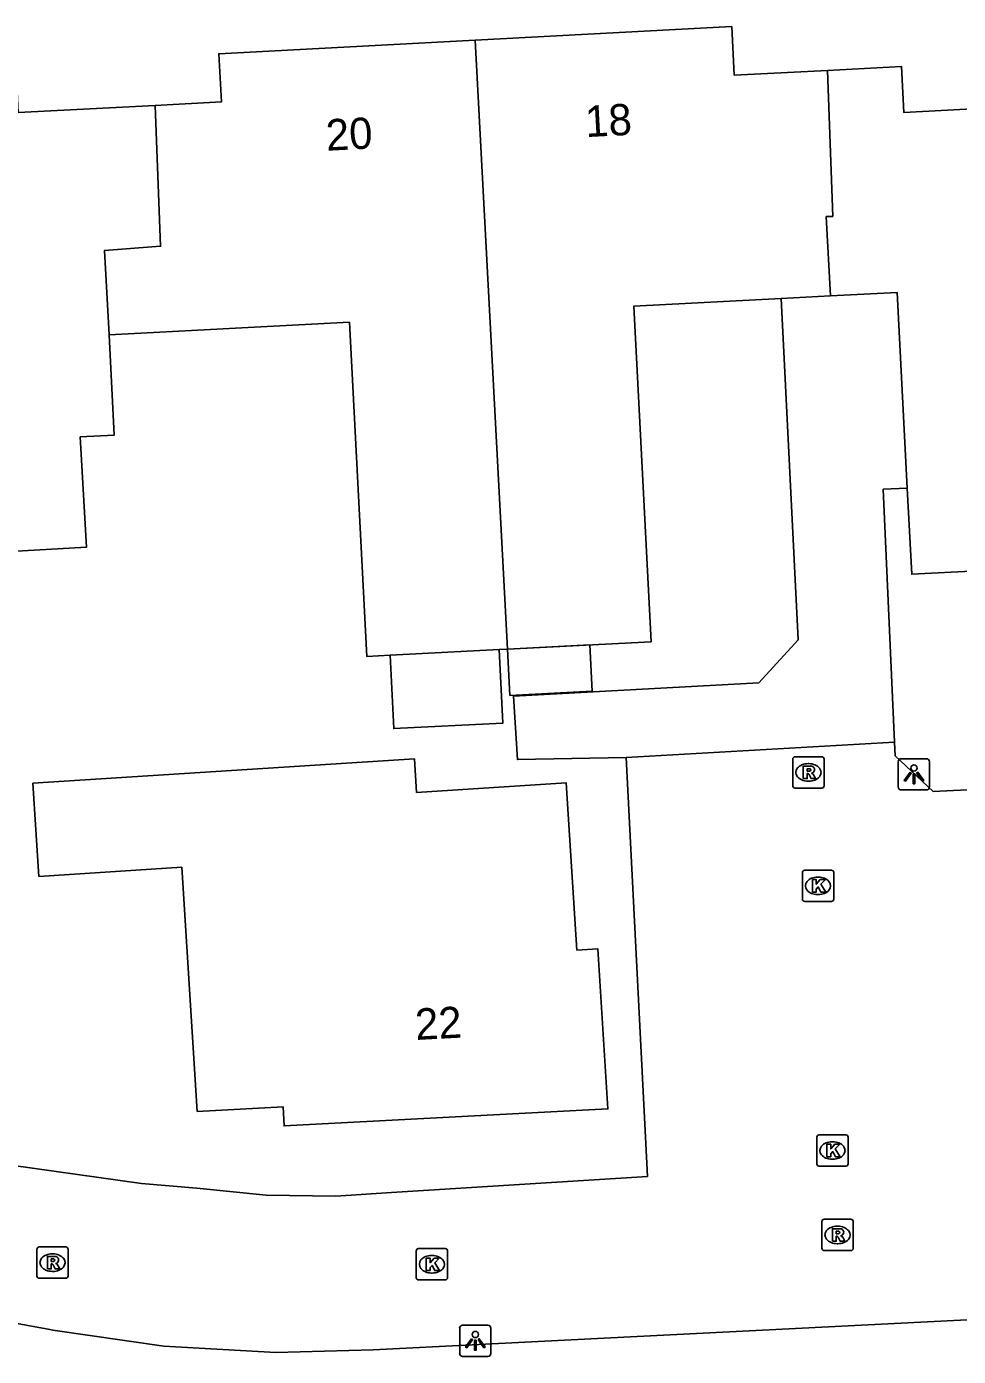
# Model space of a CAD drawing. Extents: x 161253 to 161848, y 384872 to 385383.
# Drawn here: x 161413.67 to 161443.43, y 385296.28 to 385338.75 of the extents above; entities that cross this region are included whole.
import ezdxf

# ---------------------------------------------------------------- set-up
doc = ezdxf.new("R2010")
doc.units = 0
for name, color, linetype in [('IMGEO_Kolk', 7, 'Continuous'), ('IMGEO_Lichtpunt', 7, 'Continuous'), ('IMGEO_Pand', 7, 'Continuous'), ('IMGEO_Pand_nummerreeks', 7, 'Continuous'), ('IMGEO_Pand_vergunning_verleend', 7, 'Continuous'), ('IMGEO_Rijbaan_lokaal_open', 7, 'Continuous'), ('IMGEO_Rioolput', 7, 'Continuous'), ('IMGEO_Voetpad_open', 7, 'Continuous')]:
    doc.layers.add(name, color=color, linetype=linetype)

msp = doc.modelspace()

# ---------------------------------------------------------------- linework, layer by layer
at = {"layer": 'IMGEO_Kolk'}
for p, q in [((161438.443, 385310.882), (161438.443, 385311.734)), ((161438.518, 385311.808), (161439.37, 385311.808)), ((161438.931, 385311.588), (161438.956, 385311.588)), ((161439.444, 385311.734), (161439.444, 385310.882)), ((161439.37, 385310.808), (161438.518, 385310.808)), ((161438.954, 385311.028), (161438.929, 385311.028)), ((161438.904, 385302.43), (161438.904, 385303.282)), ((161438.979, 385303.356), (161439.831, 385303.356)), ((161439.392, 385303.136), (161439.417, 385303.136)), ((161439.905, 385303.282), (161439.905, 385302.43)), ((161439.831, 385302.356), (161438.979, 385302.356)), ((161439.415, 385302.576), (161439.39, 385302.576)), ((161426.187, 385299.722), (161427.039, 385299.722)), ((161426.112, 385298.796), (161426.112, 385299.648)), ((161426.6, 385299.502), (161426.625, 385299.502)), ((161427.113, 385299.648), (161427.113, 385298.796)), ((161426.623, 385298.942), (161426.598, 385298.942)), ((161427.039, 385298.722), (161426.187, 385298.722))]:
    msp.add_line(p, q, dxfattribs=at)
for points in [[(161438.443, 385310.882), (161438.443, 385311.734)], [(161438.518, 385311.808), (161439.37, 385311.808)], [(161439.444, 385311.734), (161439.444, 385310.882)], [(161438.764, 385311.508), (161438.887, 385311.508), (161438.887, 385311.357), (161439.017, 385311.508), (161439.181, 385311.508), (161439.035, 385311.357), (161439.188, 385311.108), (161439.036, 385311.108), (161438.951, 385311.272), (161438.887, 385311.205), (161438.887, 385311.108), (161438.764, 385311.108), (161438.764, 385311.508)], [(161439.37, 385310.808), (161438.518, 385310.808)], [(161438.904, 385302.43), (161438.904, 385303.282)], [(161438.979, 385303.356), (161439.831, 385303.356)], [(161439.905, 385303.282), (161439.905, 385302.43)], [(161439.225, 385303.056), (161439.348, 385303.056), (161439.348, 385302.905), (161439.478, 385303.056), (161439.642, 385303.056), (161439.496, 385302.905), (161439.649, 385302.656), (161439.497, 385302.656), (161439.412, 385302.82), (161439.348, 385302.753), (161439.348, 385302.656), (161439.225, 385302.656), (161439.225, 385303.056)], [(161439.831, 385302.356), (161438.979, 385302.356)], [(161426.187, 385299.722), (161427.039, 385299.722)], [(161426.112, 385298.796), (161426.112, 385299.648)], [(161426.433, 385299.422), (161426.556, 385299.422), (161426.556, 385299.271), (161426.686, 385299.422), (161426.85, 385299.422), (161426.704, 385299.271), (161426.857, 385299.022), (161426.705, 385299.022), (161426.62, 385299.186), (161426.556, 385299.119), (161426.556, 385299.022), (161426.433, 385299.022), (161426.433, 385299.422)], [(161427.113, 385299.648), (161427.113, 385298.796)], [(161427.039, 385298.722), (161426.187, 385298.722)]]:
    msp.add_lwpolyline(points, dxfattribs=at)
for centre, start, end in [((161438.52, 385311.732), 91.552, 178.448), ((161438.52, 385311.732), 91.552, 178.448), ((161439.368, 385311.732), 1.552, 88.448), ((161439.368, 385311.732), 1.552, 88.448), ((161438.52, 385310.884), 181.552, 268.448), ((161438.52, 385310.884), 181.552, 268.448), ((161439.368, 385310.884), 271.552, 358.448), ((161439.368, 385310.884), 271.552, 358.448), ((161438.981, 385303.28), 91.552, 178.448), ((161438.981, 385303.28), 91.552, 178.448), ((161439.829, 385303.28), 1.552, 88.448), ((161439.829, 385303.28), 1.552, 88.448), ((161438.981, 385302.432), 181.552, 268.448), ((161438.981, 385302.432), 181.552, 268.448), ((161439.829, 385302.432), 271.552, 358.448), ((161439.829, 385302.432), 271.552, 358.448), ((161426.189, 385299.646), 91.552, 178.448), ((161426.189, 385299.646), 91.552, 178.448), ((161427.037, 385299.646), 1.552, 88.448), ((161427.037, 385299.646), 1.552, 88.448), ((161426.189, 385298.798), 181.552, 268.448), ((161426.189, 385298.798), 181.552, 268.448), ((161427.037, 385298.798), 271.552, 358.448), ((161427.037, 385298.798), 271.552, 358.448)]:
    msp.add_arc(centre, 0.0765, start, end, dxfattribs=at)
for centre, major_axis, ratio, start_param, end_param in [((161438.93, 385311.308), (-0.387, 0.002), 0.722429, 4.712389, 7.853982), ((161438.955, 385311.308), (-0.39, 0.002), 0.717154, 1.570796, 4.712389), ((161439.391, 385302.856), (-0.387, 0.002), 0.722429, 4.712389, 7.853982), ((161439.416, 385302.856), (-0.39, 0.002), 0.717154, 1.570796, 4.712389), ((161426.599, 385299.222), (-0.387, 0.002), 0.722429, 4.712389, 7.853982), ((161426.624, 385299.222), (-0.39, 0.002), 0.717154, 1.570796, 4.712389)]:
    msp.add_ellipse(centre, major_axis=major_axis, ratio=ratio, start_param=start_param, end_param=end_param, dxfattribs=at)
at = {"layer": 'IMGEO_Lichtpunt'}
for p, q in [((161441.507, 385315.273), (161441.507, 385314.466)), ((161441.507, 385315.273), (161441.507, 385314.466)), ((161442.409, 385315.368), (161441.601, 385315.368)), ((161442.409, 385315.368), (161441.601, 385315.368)), ((161442.503, 385314.466), (161442.503, 385315.273)), ((161442.503, 385314.466), (161442.503, 385315.273)), ((161441.601, 385314.372), (161442.409, 385314.372)), ((161441.601, 385314.372), (161442.409, 385314.372)), ((161427.5, 385297.181), (161427.5, 385296.374)), ((161427.5, 385297.181), (161427.5, 385296.374)), ((161428.402, 385297.276), (161427.594, 385297.276)), ((161428.402, 385297.276), (161427.594, 385297.276)), ((161428.496, 385296.374), (161428.496, 385297.181)), ((161428.496, 385296.374), (161428.496, 385297.181)), ((161427.594, 385296.28), (161428.402, 385296.28)), ((161427.594, 385296.28), (161428.402, 385296.28))]:
    msp.add_line(p, q, dxfattribs=at)
for points in [[(161441.881, 385314.937), (161441.92, 385314.909), (161441.732, 385314.647), (161441.694, 385314.674), (161441.881, 385314.937)], [(161441.983, 385314.889), (161442.03, 385314.889), (161442.03, 385314.567), (161441.983, 385314.567), (161441.983, 385314.889)], [(161442.093, 385314.909), (161442.131, 385314.936), (161442.318, 385314.674), (161442.279, 385314.646), (161442.093, 385314.909)], [(161427.874, 385296.845), (161427.913, 385296.817), (161427.725, 385296.555), (161427.687, 385296.582), (161427.874, 385296.845)], [(161427.976, 385296.797), (161428.023, 385296.797), (161428.023, 385296.475), (161427.976, 385296.475), (161427.976, 385296.797)], [(161428.086, 385296.817), (161428.124, 385296.844), (161428.311, 385296.582), (161428.272, 385296.554), (161428.086, 385296.817)]]:
    msp.add_lwpolyline(points, dxfattribs=at)
for centre in [(161442.006, 385315.071), (161427.999, 385296.979)]:
    msp.add_circle(centre, 0.0994, dxfattribs=at)
for centre, start, end in [((161441.601, 385315.273), 90, 180), ((161441.601, 385315.273), 90, 180), ((161442.409, 385315.273), 0, 90), ((161442.409, 385315.273), 0, 90), ((161441.601, 385314.466), 180, 270), ((161441.601, 385314.466), 180, 270), ((161442.409, 385314.466), 270, 0), ((161442.409, 385314.466), 270, 360), ((161427.594, 385297.181), 90, 180), ((161427.594, 385297.181), 90, 180), ((161428.402, 385297.181), 0, 90), ((161428.402, 385297.181), 0, 90), ((161427.594, 385296.374), 180, 270), ((161427.594, 385296.374), 180, 270), ((161428.402, 385296.374), 270, 0), ((161428.402, 385296.374), 270, 360)]:
    msp.add_arc(centre, 0.0946, start, end, dxfattribs=at)
at = {"layer": 'IMGEO_Pand'}
for points in [[(161439.246, 385337.353), (161436.268, 385337.196), (161436.186, 385338.75), (161427.998, 385338.318)], [(161417.772, 385336.233), (161419.889, 385336.345), (161419.808, 385337.885), (161427.998, 385338.318)], [(161427.998, 385338.318), (161429.025, 385318.867)], [(161417.772, 385336.233), (161413.405, 385336.002), (161413.324, 385337.537), (161406.547, 385337.179), (161406.945, 385329.635), (161403.906, 385329.475), (161404.511, 385318.31)], [(161449.852, 385336.44), (161441.682, 385336.008), (161441.604, 385337.478), (161439.246, 385337.353)], [(161439.338, 385330.146), (161439.208, 385332.681), (161439.416, 385332.689), (161439.246, 385337.353)], [(161416.302, 385328.911), (161416.162, 385331.603), (161417.951, 385331.733), (161417.772, 385336.233)], [(161439.338, 385330.146), (161441.471, 385330.256), (161441.792, 385324.014)], [(161429.025, 385318.867), (161433.614, 385319.103), (161433.064, 385329.823), (161437.765, 385330.065)], [(161437.765, 385330.065), (161439.338, 385330.146)], [(161416.302, 385328.911), (161423.98, 385329.306), (161424.53, 385318.636), (161425.276, 385318.674)], [(161410.531, 385318.619), (161410.366, 385321.824), (161415.587, 385322.128), (161415.383, 385325.643), (161416.466, 385325.699), (161416.302, 385328.911)], [(161441.792, 385324.014), (161441.934, 385321.258), (161450.323, 385321.69), (161450.181, 385324.445), (161450.482, 385324.46)], [(161428.76, 385318.853), (161425.276, 385318.674)], [(161425.276, 385318.674), (161425.397, 385316.329), (161428.881, 385316.508), (161428.76, 385318.853)], [(161428.76, 385318.853), (161429.025, 385318.867)], [(161414.063, 385311.61), (161418.623, 385311.901), (161419.12, 385304.103), (161421.861, 385304.249), (161421.893, 385303.639), (161432.236, 385304.186), (161431.911, 385309.3), (161431.245, 385309.259), (161430.906, 385314.594), (161426.125, 385314.29), (161426.057, 385315.361), (161413.873, 385314.584), (161414.063, 385311.61)]]:
    msp.add_lwpolyline(points, dxfattribs=at)
at = {"layer": 'IMGEO_Pand_vergunning_verleend'}
msp.add_lwpolyline([(161429.025, 385318.867), (161431.652, 385319.002), (161431.729, 385317.528), (161429.103, 385317.389), (161429.025, 385318.867)], dxfattribs=at)
at = {"layer": 'IMGEO_Rijbaan_lokaal_open'}
for points in [[(161432.821, 385315.408), (161441.386, 385315.894)], [(161444.794, 385314.428), (161442.617, 385314.323), (161441.405, 385315.461), (161441.386, 385315.894)], [(161432.821, 385315.408), (161433.495, 385302.03), (161425.328, 385301.515), (161423.54, 385301.396), (161421.316, 385301.428), (161419.104, 385301.658), (161417.343, 385301.797), (161412.483, 385302.481), (161407.703, 385303.597), (161403.042, 385305.135), (161402.809, 385305.204)], [(161403.458, 385299.646), (161408.88, 385298.145), (161414.415, 385297.134), (161414.509, 385297.121), (161418.051, 385296.604), (161421.626, 385296.405), (161424.736, 385296.492), (161445.597, 385297.541), (161445.594, 385298.092)]]:
    msp.add_lwpolyline(points, dxfattribs=at)
at = {"layer": 'IMGEO_Rioolput'}
for p, q in [((161438.212, 385315.431), (161439.064, 385315.431)), ((161438.137, 385314.505), (161438.137, 385315.357)), ((161438.625, 385315.211), (161438.65, 385315.211)), ((161439.138, 385315.357), (161439.138, 385314.505)), ((161438.648, 385314.651), (161438.623, 385314.651)), ((161439.064, 385314.431), (161438.212, 385314.431)), ((161439.066, 385299.732), (161439.066, 385300.584)), ((161439.141, 385300.658), (161439.993, 385300.658)), ((161440.067, 385300.584), (161440.067, 385299.732)), ((161439.554, 385300.438), (161439.579, 385300.438)), ((161413.997, 385298.848), (161413.997, 385299.7)), ((161414.072, 385299.774), (161414.924, 385299.774)), ((161414.998, 385299.7), (161414.998, 385298.848)), ((161439.577, 385299.878), (161439.552, 385299.878)), ((161414.485, 385299.554), (161414.51, 385299.554)), ((161439.993, 385299.658), (161439.141, 385299.658)), ((161414.508, 385298.994), (161414.483, 385298.994)), ((161414.924, 385298.774), (161414.072, 385298.774))]:
    msp.add_line(p, q, dxfattribs=at)
for points in [[(161438.212, 385315.431), (161439.064, 385315.431)], [(161438.137, 385314.505), (161438.137, 385315.357)], [(161438.726, 385315.129), (161438.474, 385315.131), (161438.474, 385314.731)], [(161438.652, 385315.05), (161438.598, 385315.05), (161438.598, 385314.969)], [(161438.598, 385314.969), (161438.65, 385314.969)], [(161439.138, 385315.357), (161439.138, 385314.505)], [(161438.474, 385314.731), (161438.598, 385314.731), (161438.598, 385314.893), (161438.609, 385314.893)], [(161438.656, 385314.864), (161438.727, 385314.731), (161438.867, 385314.731), (161438.802, 385314.857)], [(161439.064, 385314.431), (161438.212, 385314.431)], [(161439.066, 385299.732), (161439.066, 385300.584)], [(161439.141, 385300.658), (161439.993, 385300.658)], [(161440.067, 385300.584), (161440.067, 385299.732)], [(161439.655, 385300.356), (161439.403, 385300.358), (161439.403, 385299.958)], [(161439.403, 385299.958), (161439.527, 385299.958), (161439.527, 385300.12), (161439.538, 385300.12)], [(161439.581, 385300.277), (161439.527, 385300.277), (161439.527, 385300.196)], [(161439.527, 385300.196), (161439.579, 385300.196)], [(161439.585, 385300.091), (161439.656, 385299.958), (161439.796, 385299.958), (161439.731, 385300.084)], [(161413.997, 385298.848), (161413.997, 385299.7)], [(161414.072, 385299.774), (161414.924, 385299.774)], [(161414.998, 385299.7), (161414.998, 385298.848)], [(161414.586, 385299.472), (161414.334, 385299.474), (161414.334, 385299.074)], [(161414.512, 385299.393), (161414.458, 385299.393), (161414.458, 385299.312)], [(161414.458, 385299.312), (161414.51, 385299.312)], [(161439.993, 385299.658), (161439.141, 385299.658)], [(161414.334, 385299.074), (161414.458, 385299.074), (161414.458, 385299.236), (161414.469, 385299.236)], [(161414.516, 385299.207), (161414.587, 385299.074), (161414.727, 385299.074), (161414.662, 385299.2)], [(161414.924, 385298.774), (161414.072, 385298.774)]]:
    msp.add_lwpolyline(points, dxfattribs=at)
for centre, radius, start, end in [((161438.214, 385315.355), 0.0765, 91.552, 178.448), ((161438.214, 385315.355), 0.0765, 91.552, 178.448), ((161439.062, 385315.355), 0.0765, 1.552, 88.448), ((161439.062, 385315.355), 0.0765, 1.552, 88.448), ((161438.634, 385315.158), 0.19, 274.7715, 282.9687), ((161438.658, 385314.954), 0.0964, 77.0061, 93.1865), ((161438.672, 385315.011), 0.0378, 276.6634, 79.6772), ((161438.725, 385315.019), 0.109, 350.3612, 89.416), ((161438.723, 385315.019), 0.112, 277.5842, 350.9817), ((161438.608, 385314.84), 0.0533, 26.0293, 88.6989), ((161438.707, 385314.804), 0.108, 29.5134, 73.7905), ((161438.214, 385314.507), 0.0765, 181.552, 268.448), ((161438.214, 385314.507), 0.0765, 181.552, 268.448), ((161439.062, 385314.507), 0.0765, 271.552, 358.448), ((161439.062, 385314.507), 0.0765, 271.552, 358.448), ((161439.143, 385300.582), 0.0765, 91.552, 178.448), ((161439.143, 385300.582), 0.0765, 91.552, 178.448), ((161439.991, 385300.582), 0.0765, 1.552, 88.448), ((161439.991, 385300.582), 0.0765, 1.552, 88.448), ((161439.537, 385300.067), 0.0533, 26.0293, 88.6989), ((161439.563, 385300.385), 0.19, 274.7715, 282.9687), ((161439.587, 385300.181), 0.0964, 77.0061, 93.1865), ((161439.601, 385300.238), 0.0378, 276.6634, 79.6772), ((161439.654, 385300.246), 0.109, 350.3612, 89.416), ((161439.652, 385300.246), 0.112, 277.5842, 350.9817), ((161439.636, 385300.031), 0.108, 29.5134, 73.7905), ((161414.074, 385299.698), 0.0765, 91.552, 178.448), ((161414.074, 385299.698), 0.0765, 91.552, 178.448), ((161414.922, 385299.698), 0.0765, 1.552, 88.448), ((161414.922, 385299.698), 0.0765, 1.552, 88.448), ((161439.143, 385299.734), 0.0765, 181.552, 268.448), ((161439.143, 385299.734), 0.0765, 181.552, 268.448), ((161439.991, 385299.734), 0.0765, 271.552, 358.448), ((161439.991, 385299.734), 0.0765, 271.552, 358.448), ((161414.494, 385299.501), 0.19, 274.7715, 282.9687), ((161414.518, 385299.297), 0.0964, 77.0061, 93.1865), ((161414.532, 385299.354), 0.0378, 276.6634, 79.6772), ((161414.585, 385299.362), 0.109, 350.3612, 89.416), ((161414.583, 385299.362), 0.112, 277.5842, 350.9817), ((161414.567, 385299.147), 0.108, 29.5134, 73.7905), ((161414.074, 385298.85), 0.0765, 181.552, 268.448), ((161414.074, 385298.85), 0.0765, 181.552, 268.448), ((161414.468, 385299.183), 0.0533, 26.0293, 88.6989), ((161414.922, 385298.85), 0.0765, 271.552, 358.448), ((161414.922, 385298.85), 0.0765, 271.552, 358.448)]:
    msp.add_arc(centre, radius, start, end, dxfattribs=at)
for centre, major_axis, ratio, start_param, end_param in [((161438.624, 385314.931), (-0.387, 0.002), 0.722429, 4.712389, 7.853982), ((161438.649, 385314.931), (-0.39, 0.002), 0.717154, 1.570796, 4.712389), ((161439.553, 385300.158), (-0.387, 0.002), 0.722429, 4.712389, 7.853982), ((161439.578, 385300.158), (-0.39, 0.002), 0.717154, 1.570796, 4.712389), ((161414.484, 385299.274), (-0.387, 0.002), 0.722429, 4.712389, 7.853982), ((161414.509, 385299.274), (-0.39, 0.002), 0.717154, 1.570796, 4.712389)]:
    msp.add_ellipse(centre, major_axis=major_axis, ratio=ratio, start_param=start_param, end_param=end_param, dxfattribs=at)
at = {"layer": 'IMGEO_Voetpad_open'}
for points in [[(161437.765, 385330.065), (161438.314, 385319.162), (161437.056, 385317.795), (161429.222, 385317.369), (161429.342, 385315.338), (161432.821, 385315.408)], [(161441.386, 385315.894), (161441.025, 385323.976), (161441.792, 385324.014)]]:
    msp.add_lwpolyline(points, dxfattribs=at)

# ---------------------------------------------------------------- texts
at = {"layer": 'IMGEO_Pand_nummerreeks'}
for s, rotation, p in [('18', 3.0233, (161431.534, 385335.219)), ('20', 3.0252, (161423.254, 385334.783)), ('22', 3.0273, (161426.103, 385306.384))]:
    msp.add_text(s, height=1, rotation=rotation, dxfattribs=at).set_placement(p)

doc.saveas('drawing.dxf')
